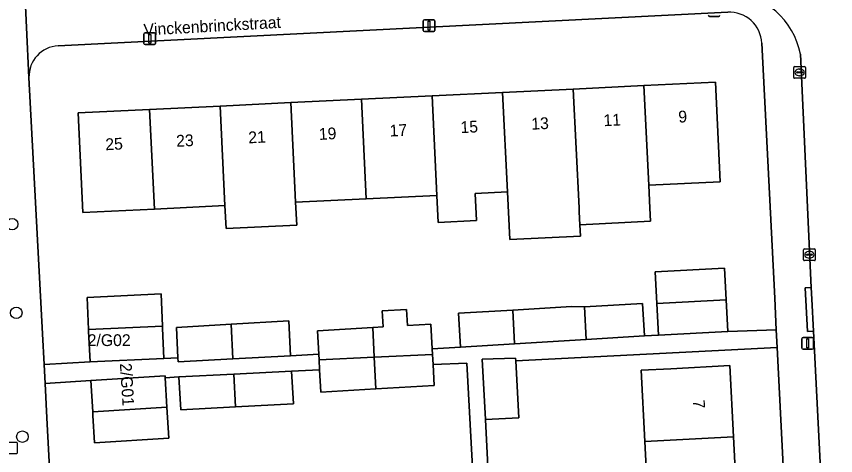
# Model space of a CAD drawing. Extents: x 160554 to 161248, y 385329 to 386506.
# Drawn here: x 160931.4 to 161000.9, y 385367 to 385404.3 of the extents above; entities that cross this region are included whole.
import ezdxf

# ---------------------------------------------------------------- set-up
doc = ezdxf.new("R2010")
doc.units = 0
for name, color, linetype in [('IMGEO_Boom', 7, 'Continuous'), ('IMGEO_Erf', 7, 'Continuous'), ('IMGEO_Kolk', 7, 'Continuous'), ('IMGEO_Lichtmast', 7, 'Continuous'), ('IMGEO_Openbare_ruimte_label', 7, 'Continuous'), ('IMGEO_Pand', 7, 'Continuous'), ('IMGEO_Pand_nummerreeks', 7, 'Continuous'), ('IMGEO_Rijbaan_lokaal_open', 7, 'Continuous'), ('IMGEO_Voetpad_open', 7, 'Continuous')]:
    doc.layers.add(name, color=color, linetype=linetype)

msp = doc.modelspace()

# ---------------------------------------------------------------- linework, layer by layer
at = {"layer": 'IMGEO_Boom'}
for centre in [(160931.04, 385386.641), (160931.387, 385379.124), (160931.907, 385368.61)]:
    msp.add_circle(centre, 0.489, dxfattribs=at)
at = {"layer": 'IMGEO_Erf'}
for points in [[(160991.765, 385404.634), (160934.942, 385401.788)], [(160985.591, 385382.609), (160991.496, 385382.919), (160991.638, 385380.233), (160991.779, 385377.547), (160995.879, 385377.676), (160995.744, 385380.357), (160994.654, 385402.017)], [(160932.462, 385399.088), (160933.611, 385377.347), (160933.749, 385374.725), (160937.649, 385374.953), (160937.529, 385377.564), (160937.523, 385377.694), (160937.398, 385380.436), (160943.669, 385380.723), (160943.794, 385377.982), (160943.802, 385377.81), (160943.92, 385375.24), (160945.11, 385375.302), (160944.973, 385377.864), (160949.61, 385378.145), (160954.512, 385378.443), (160954.667, 385375.482), (160957.054, 385375.615), (160956.943, 385377.603), (160961.636, 385377.879), (160962.516, 385377.931), (160962.436, 385379.292), (160964.5, 385379.414), (160964.58, 385378.052), (160966.558, 385378.169), (160966.681, 385376.069), (160969.07, 385376.198), (160968.927, 385379.095), (160973.536, 385379.361), (160978.504, 385379.648), (160979.595, 385379.629), (160984.536, 385379.904), (160984.69, 385377.163), (160985.873, 385377.236), (160985.732, 385379.922), (160985.591, 385382.609)], [(160997.245, 385350.52), (160995.954, 385376.189), (160973.772, 385375.038), (160974.025, 385370.222), (160971.201, 385370.062), (160971.412, 385366.077), (160974.233, 385366.276), (160974.48, 385361.587), (160974.738, 385356.691), (160971.97, 385356.533), (160972.032, 385355.596), (160974.996, 385355.726), (160975.271, 385349.433), (160972.306, 385349.303), (160972.502, 385346.318), (160976.551, 385346.52), (160994.435, 385347.411)], [(160969.631, 385374.848), (160966.759, 385374.73), (160966.862, 385372.959), (160961.907, 385372.668), (160957.234, 385372.393), (160957.128, 385374.294), (160954.746, 385374.161), (160954.916, 385371.391), (160949.985, 385371.132), (160945.352, 385370.888), (160945.182, 385373.684), (160944.017, 385373.609), (160944.172, 385371.122), (160944.337, 385368.482), (160938.039, 385368.089), (160937.894, 385370.413), (160937.874, 385370.729), (160937.709, 385373.368), (160933.833, 385373.131), (160933.988, 385370.212), (160935.171, 385347.824)], [(160938.716, 385344.635), (160971.187, 385346.253), (160969.631, 385374.848)]]:
    msp.add_lwpolyline(points, dxfattribs=at)
for points in [[(160955.089, 385388.51), (160955.183, 385386.553), (160949.19, 385386.264), (160949.096, 385388.221), (160943.103, 385387.932), (160937.038, 385387.639), (160936.631, 385396.087), (160942.695, 385396.379), (160948.688, 385396.668), (160954.681, 385396.957), (160960.674, 385397.246), (160966.668, 385397.536), (160972.661, 385397.825), (160978.654, 385398.114), (160984.647, 385398.403), (160990.712, 385398.695), (160991.12, 385390.248), (160985.055, 385389.955), (160985.15, 385387.994), (160985.203, 385386.891), (160979.212, 385386.576), (160979.257, 385385.635), (160973.264, 385385.345), (160973.069, 385389.378), (160970.339, 385389.246), (160970.45, 385386.951), (160967.187, 385386.793), (160967.076, 385389.088), (160961.082, 385388.799)], [(160984.72, 385368.192), (160984.403, 385374.242), (160986.944, 385374.375), (160991.937, 385374.637), (160992.254, 385368.586), (160992.57, 385362.537), (160992.887, 385356.486), (160993.204, 385350.436), (160985.67, 385350.042), (160985.409, 385355.036), (160985.354, 385356.092), (160985.037, 385362.143)]]:
    msp.add_lwpolyline(points, close=True, dxfattribs=at)
for centre, radius, start, end in [((160991.902, 385401.882), 2.755, 2.80499, 92.85131), ((160935.091, 385399.162), 2.631, 93.25757, 181.60633)]:
    msp.add_arc(centre, radius, start, end, dxfattribs=at)
at = {"layer": 'IMGEO_Kolk'}
for p, q in [((160997.358, 385399.1), (160997.358, 385399.952)), ((160997.433, 385400.026), (160998.285, 385400.026)), ((160997.846, 385399.806), (160997.871, 385399.806)), ((160998.359, 385399.952), (160998.359, 385399.1)), ((160998.285, 385399.026), (160997.433, 385399.026)), ((160997.617, 385399.52), (160997.617, 385399.532)), ((160998.055, 385399.483), (160997.657, 385399.483)), ((160997.66, 385399.569), (160998.058, 385399.569)), ((160997.869, 385399.246), (160997.844, 385399.246)), ((160998.101, 385399.532), (160998.101, 385399.52)), ((160998.191, 385383.625), (160998.191, 385384.477)), ((160998.266, 385384.551), (160999.118, 385384.551)), ((160998.679, 385384.331), (160998.704, 385384.331)), ((160999.192, 385384.477), (160999.192, 385383.625)), ((160998.45, 385384.045), (160998.45, 385384.057)), ((160998.888, 385384.008), (160998.49, 385384.008)), ((160998.493, 385384.094), (160998.891, 385384.094)), ((160998.702, 385383.771), (160998.677, 385383.771)), ((160998.934, 385384.057), (160998.934, 385384.045)), ((160999.118, 385383.551), (160998.266, 385383.551)), ((160930.544, 385368.15), (160931.396, 385368.15)), ((160931.47, 385368.076), (160931.47, 385367.224)), ((160931.396, 385367.15), (160930.544, 385367.15))]:
    msp.add_line(p, q, dxfattribs=at)
for points in [[(160997.358, 385399.1), (160997.358, 385399.952)], [(160997.433, 385400.026), (160998.285, 385400.026)], [(160998.359, 385399.952), (160998.359, 385399.1)], [(160998.285, 385399.026), (160997.433, 385399.026)], [(160998.191, 385383.625), (160998.191, 385384.477)], [(160998.266, 385384.551), (160999.118, 385384.551)], [(160999.192, 385384.477), (160999.192, 385383.625)], [(160999.118, 385383.551), (160998.266, 385383.551)], [(160930.544, 385368.15), (160931.396, 385368.15)], [(160931.47, 385368.076), (160931.47, 385367.224)], [(160931.396, 385367.15), (160930.544, 385367.15)]]:
    msp.add_lwpolyline(points, dxfattribs=at)
for centre, radius, start, end in [((160997.435, 385399.95), 0.0765, 91.55205, 178.44795), ((160997.435, 385399.95), 0.0765, 91.55205, 178.44795), ((160998.283, 385399.95), 0.0765, 1.55205, 88.44795), ((160998.283, 385399.95), 0.0765, 1.55205, 88.44795), ((160997.435, 385399.102), 0.0765, 181.55205, 268.44795), ((160997.435, 385399.102), 0.0765, 181.55205, 268.44795), ((160997.657, 385399.529), 0.0403, 85.87752, 175.75265), ((160997.654, 385399.519), 0.0366, 178.93798, 274.71019), ((160998.058, 385399.526), 0.043, 264.86636, 352.45326), ((160998.062, 385399.531), 0.0386, 1.73085, 96.63898), ((160998.283, 385399.102), 0.0765, 271.55205, 358.44795), ((160998.283, 385399.102), 0.0765, 271.55205, 358.44795), ((160998.268, 385384.475), 0.0765, 91.55205, 178.44795), ((160998.268, 385384.475), 0.0765, 91.55205, 178.44795), ((160999.116, 385384.475), 0.0765, 1.55205, 88.44795), ((160999.116, 385384.475), 0.0765, 1.55205, 88.44795), ((160998.49, 385384.054), 0.0403, 85.87752, 175.75265), ((160998.487, 385384.044), 0.0366, 178.93798, 274.71019), ((160998.891, 385384.051), 0.043, 264.86636, 352.45326), ((160998.895, 385384.056), 0.0386, 1.73085, 96.63898), ((160998.268, 385383.627), 0.0765, 181.55205, 268.44795), ((160998.268, 385383.627), 0.0765, 181.55205, 268.44795), ((160999.116, 385383.627), 0.0765, 271.55205, 358.44795), ((160999.116, 385383.627), 0.0765, 271.55205, 358.44795), ((160931.394, 385368.074), 0.0765, 1.55205, 88.44795), ((160931.394, 385368.074), 0.0765, 1.55205, 88.44795), ((160931.394, 385367.226), 0.0765, 271.55205, 358.44795), ((160931.394, 385367.226), 0.0765, 271.55205, 358.44795)]:
    msp.add_arc(centre, radius, start, end, dxfattribs=at)
for centre, major_axis, ratio, start_param, end_param in [((160997.845, 385399.526), (-0.387, 0.002), 0.722429, 4.712389, 7.853982), ((160997.87, 385399.526), (-0.39, 0.002), 0.717154, 1.570796, 4.712389), ((160998.678, 385384.051), (-0.387, 0.002), 0.722429, 4.712389, 7.853982), ((160998.703, 385384.051), (-0.39, 0.002), 0.717154, 1.570796, 4.712389)]:
    msp.add_ellipse(centre, major_axis=major_axis, ratio=ratio, start_param=start_param, end_param=end_param, dxfattribs=at)
at = {"layer": 'IMGEO_Lichtmast'}
for p, q in [((160965.92, 385403.089), (160965.92, 385403.889)), ((160965.92, 385403.889), (160965.92, 385403.089)), ((160966.02, 385403.989), (160966.81, 385403.989)), ((160966.81, 385403.989), (160966.02, 385403.989)), ((160966.91, 385403.889), (160966.91, 385403.089)), ((160966.91, 385403.089), (160966.91, 385403.889)), ((160991.004, 385404.278), (160990.214, 385404.278)), ((160990.214, 385404.278), (160991.004, 385404.278)), ((160942.222, 385401.979), (160942.222, 385402.779)), ((160942.222, 385402.779), (160942.222, 385401.979)), ((160942.322, 385402.879), (160943.112, 385402.879)), ((160943.112, 385402.879), (160942.322, 385402.879)), ((160943.212, 385402.779), (160943.212, 385401.979)), ((160943.212, 385401.979), (160943.212, 385402.779)), ((160966.81, 385402.989), (160966.02, 385402.989)), ((160966.02, 385402.989), (160966.81, 385402.989)), ((160943.112, 385401.879), (160942.322, 385401.879)), ((160942.322, 385401.879), (160943.112, 385401.879)), ((160998.05, 385376.128), (160998.05, 385376.928)), ((160998.05, 385376.928), (160998.05, 385376.128)), ((160998.15, 385377.028), (160998.94, 385377.028)), ((160998.94, 385377.028), (160998.15, 385377.028)), ((160999.04, 385376.928), (160999.04, 385376.128)), ((160999.04, 385376.128), (160999.04, 385376.928)), ((160998.94, 385376.028), (160998.15, 385376.028)), ((160998.15, 385376.028), (160998.94, 385376.028))]:
    msp.add_line(p, q, dxfattribs=at)
for points in [[(160966.34, 385403.864), (160966.49, 385403.864), (160966.49, 385403.114), (160966.34, 385403.114), (160966.34, 385403.864)], [(160942.642, 385402.754), (160942.792, 385402.754), (160942.792, 385402.004), (160942.642, 385402.004), (160942.642, 385402.754)], [(160998.47, 385376.903), (160998.62, 385376.903), (160998.62, 385376.153), (160998.47, 385376.153), (160998.47, 385376.903)]]:
    msp.add_lwpolyline(points, dxfattribs=at)
for centre, start, end in [((160966.02, 385403.889), 90, 180), ((160966.02, 385403.889), 90, 180), ((160966.81, 385403.889), 0, 90), ((160966.81, 385403.889), 360, 90), ((160990.214, 385404.378), 180, 270), ((160990.214, 385404.378), 180, 270), ((160991.004, 385404.378), 270, 0), ((160991.004, 385404.378), 270, 0), ((160942.322, 385402.779), 90, 180), ((160942.322, 385402.779), 90, 180), ((160943.112, 385402.779), 0, 90), ((160943.112, 385402.779), 360, 90), ((160966.02, 385403.089), 180, 270), ((160966.02, 385403.089), 180, 270), ((160966.81, 385403.089), 270, 0), ((160966.81, 385403.089), 270, 0), ((160942.322, 385401.979), 180, 270), ((160942.322, 385401.979), 180, 270), ((160943.112, 385401.979), 270, 0), ((160943.112, 385401.979), 270, 0), ((160998.15, 385376.928), 90, 180), ((160998.15, 385376.928), 90, 180), ((160998.94, 385376.928), 0, 90), ((160998.94, 385376.928), 360, 90), ((160998.15, 385376.128), 180, 270), ((160998.15, 385376.128), 180, 270), ((160998.94, 385376.128), 270, 0), ((160998.94, 385376.128), 270, 0)]:
    msp.add_arc(centre, 0.1, start, end, dxfattribs=at)
at = {"layer": 'IMGEO_Pand'}
for points in [[(160984.647, 385398.403), (160978.654, 385398.114), (160979.142, 385388.018), (160979.157, 385387.705), (160979.212, 385386.576), (160985.203, 385386.891), (160985.15, 385387.994), (160985.055, 385389.955)], [(160985.055, 385389.955), (160991.12, 385390.248), (160990.712, 385398.695), (160984.647, 385398.403)], [(160966.668, 385397.536), (160960.674, 385397.246), (160961.082, 385388.799), (160967.076, 385389.088)], [(160972.661, 385397.825), (160966.668, 385397.536), (160967.076, 385389.088), (160967.187, 385386.793), (160970.45, 385386.951), (160970.339, 385389.246), (160973.069, 385389.378)], [(160978.654, 385398.114), (160972.661, 385397.825), (160973.069, 385389.378), (160973.264, 385385.345), (160979.257, 385385.635), (160979.212, 385386.576), (160979.157, 385387.705), (160979.142, 385388.018)], [(160954.681, 385396.957), (160948.688, 385396.668), (160949.096, 385388.221), (160949.19, 385386.264), (160955.183, 385386.553), (160955.089, 385388.51)], [(160960.674, 385397.246), (160954.681, 385396.957), (160955.089, 385388.51), (160961.082, 385388.799)], [(160942.695, 385396.379), (160936.631, 385396.087), (160937.038, 385387.639), (160943.103, 385387.932)], [(160943.103, 385387.932), (160949.096, 385388.221), (160948.688, 385396.668), (160942.695, 385396.379)], [(160991.496, 385382.919), (160985.591, 385382.609), (160985.732, 385379.922), (160991.638, 385380.233)], [(160943.669, 385380.723), (160937.398, 385380.436), (160937.523, 385377.694), (160943.794, 385377.982)], [(160985.873, 385377.236), (160991.779, 385377.547), (160991.638, 385380.233), (160985.732, 385379.922)], [(160979.595, 385379.629), (160978.504, 385379.648), (160973.536, 385379.361), (160973.675, 385376.482), (160979.741, 385376.857)], [(160984.536, 385379.904), (160979.595, 385379.629), (160979.741, 385376.857), (160984.69, 385377.163)], [(160966.558, 385378.169), (160964.58, 385378.052), (160964.5, 385379.414), (160962.436, 385379.292), (160962.516, 385377.931), (160961.636, 385377.879), (160961.767, 385375.358), (160966.708, 385375.597), (160966.681, 385376.069)], [(160973.536, 385379.361), (160968.927, 385379.095), (160969.07, 385376.198), (160973.675, 385376.482)], [(160945.11, 385375.302), (160945.128, 385374.967), (160949.751, 385375.217), (160949.61, 385378.145), (160944.973, 385377.864)], [(160949.751, 385375.217), (160954.667, 385375.482), (160954.512, 385378.443), (160949.61, 385378.145)], [(160937.529, 385377.564), (160937.649, 385374.953), (160943.92, 385375.24), (160943.802, 385377.81), (160943.794, 385377.982), (160937.523, 385377.694)], [(160961.636, 385377.879), (160956.943, 385377.603), (160957.054, 385375.615), (160957.081, 385375.131), (160961.767, 385375.358)], [(160961.767, 385375.358), (160957.081, 385375.131), (160957.128, 385374.294), (160957.234, 385372.393), (160961.907, 385372.668)], [(160961.907, 385372.668), (160966.862, 385372.959), (160966.759, 385374.73), (160966.708, 385375.597), (160961.767, 385375.358)], [(160974.025, 385370.222), (160973.772, 385375.038), (160973.76, 385375.268), (160970.929, 385375.183), (160971.201, 385370.062)], [(160992.254, 385368.586), (160991.937, 385374.637), (160986.944, 385374.375), (160984.403, 385374.242), (160984.72, 385368.192)], [(160949.84, 385373.916), (160945.182, 385373.684), (160945.352, 385370.888), (160949.985, 385371.132)], [(160949.985, 385371.132), (160954.916, 385371.391), (160954.746, 385374.161), (160949.84, 385373.916)], [(160937.874, 385370.729), (160944.172, 385371.122), (160944.017, 385373.609), (160944.008, 385373.761), (160937.709, 385373.368)], [(160937.894, 385370.413), (160938.039, 385368.089), (160944.337, 385368.482), (160944.172, 385371.122), (160937.874, 385370.729)], [(160984.72, 385368.192), (160985.037, 385362.143), (160992.57, 385362.537), (160992.254, 385368.586)]]:
    msp.add_lwpolyline(points, close=True, dxfattribs=at)
at = {"layer": 'IMGEO_Rijbaan_lokaal_open'}
msp.add_lwpolyline([(160997.926, 385401.064), (160998.843, 385381.265), (160998.896, 385380.276), (160999.035, 385377.558), (161000, 385358.619), (161000.552, 385347.79), (161007.555, 385348.077), (161006.24, 385373.234)], dxfattribs=at)
msp.add_arc((160991.66, 385399.886), 6.375, 10.64776, 87.62968, dxfattribs=at)
at = {"layer": 'IMGEO_Voetpad_open'}
for points in [[(160932.057, 385407.596), (160932.462, 385399.088)], [(160935.171, 385347.824), (160933.988, 385370.212), (160933.833, 385373.131), (160933.749, 385374.725), (160933.611, 385377.347), (160932.462, 385399.088), (160932.057, 385407.596)], [(160934.942, 385401.788), (160991.765, 385404.634)], [(160994.654, 385402.017), (160995.744, 385380.357), (160995.879, 385377.676), (160995.954, 385376.189), (160997.245, 385350.52)], [(160994.435, 385347.411), (160994.482, 385347.409), (161000.552, 385347.79), (161000, 385358.619), (160999.035, 385377.558), (160998.536, 385377.534), (160998.344, 385381.241), (160998.843, 385381.265), (160997.926, 385401.064)]]:
    msp.add_lwpolyline(points, dxfattribs=at)
for points in [[(160998.843, 385381.265), (160998.344, 385381.241), (160998.536, 385377.534), (160999.035, 385377.558), (160998.896, 385380.276)], [(160995.954, 385376.189), (160995.879, 385377.676), (160991.779, 385377.547), (160985.873, 385377.236), (160984.69, 385377.163), (160979.741, 385376.857), (160973.675, 385376.482), (160969.07, 385376.198), (160966.681, 385376.069), (160966.708, 385375.597), (160966.759, 385374.73), (160969.631, 385374.848), (160971.187, 385346.253), (160972.502, 385346.318), (160972.306, 385349.303), (160972.032, 385355.596), (160971.97, 385356.533), (160971.683, 385361.44), (160971.412, 385366.077), (160971.201, 385370.062), (160970.929, 385375.183), (160973.76, 385375.268), (160973.772, 385375.038)], [(160945.11, 385375.302), (160943.92, 385375.24), (160937.649, 385374.953), (160933.749, 385374.725), (160933.833, 385373.131), (160937.709, 385373.368), (160944.008, 385373.761), (160944.017, 385373.609), (160945.182, 385373.684), (160949.84, 385373.916), (160954.746, 385374.161), (160957.128, 385374.294), (160957.081, 385375.131), (160957.054, 385375.615), (160954.667, 385375.482), (160949.751, 385375.217), (160945.128, 385374.967)]]:
    msp.add_lwpolyline(points, close=True, dxfattribs=at)
for centre, radius, start, end in [((160991.66, 385399.886), 6.375, 10.64776, 87.62968), ((160991.902, 385401.882), 2.755, 2.80499, 92.85131), ((160935.091, 385399.162), 2.631, 93.25757, 181.60633)]:
    msp.add_arc(centre, radius, start, end, dxfattribs=at)

# ---------------------------------------------------------------- texts
at = {"layer": 'IMGEO_Openbare_ruimte_label'}
msp.add_text('Vinckenbrinckstraat', height=1, rotation=3.26885, dxfattribs=at).set_placement((160942.213, 385402.643))
at = {"layer": 'IMGEO_Pand_nummerreeks'}
for s, rotation, p in [('9', 2.76089, (160987.591, 385395.26)), ('13', 2.76166, (160975.113, 385394.658)), ('11', 2.76166, (160981.236, 385394.954)), ('19', 2.76089, (160957.086, 385393.79)), ('17', 2.76166, (160963.095, 385394.078)), ('15', 2.76166, (160969.104, 385394.368)), ('23', 2.76089, (160944.977, 385393.206)), ('21', 2.76089, (160951.099, 385393.501)), ('25', 2.76089, (160938.968, 385392.916)), ('2/G01', 273.71529, (160940.175, 385374.822)), ('7', 272.99688, (160988.805, 385371.715))]:
    msp.add_text(s, height=1, rotation=rotation, dxfattribs=at).set_placement(p)
msp.add_text('2/G02', height=1, dxfattribs=at).set_placement((160937.449, 385376.301))

doc.saveas('drawing.dxf')
